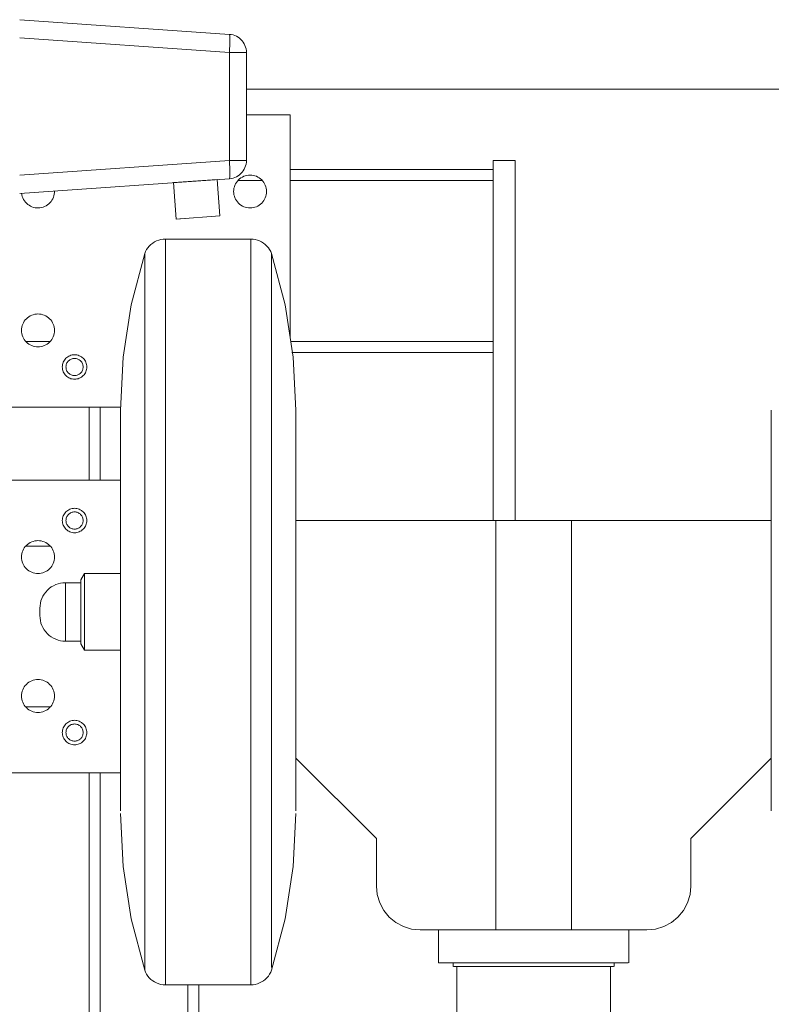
# Model space of a CAD drawing. Header units: millimetres. Extents: x -33711 to 544341, y -222428 to 596511.
# Tile 444 of 656: x 387763 to 387969, y -5149 to -4880. Entities that reach past the tile are written whole.
import ezdxf

# ---------------------------------------------------------------- set-up
doc = ezdxf.new("R2010")
doc.units = ezdxf.units.MM
doc.linetypes.add('XKITLINE00', pattern=[0])

msp = doc.modelspace()

# ---------------------------------------------------------------- linework, layer by layer
at = {"linetype": 'XKITLINE00', "lineweight": 0}
for p, q in [((387820.34401, -4883.90813), (387762.99576, -4879.89795)), ((387762.99528, -4884.88574), (387820.34401, -4888.89596)), ((387820.34401, -4883.90813), (387820.40505, -4884.00811)), ((387820.34401, -4883.90813), (387820.8404, -4883.96793)), ((387820.44987, -4884.29476), (387820.40505, -4884.00811)), ((387820.478, -4884.75713), (387820.44987, -4884.29476)), ((387820.48706, -4885.37758), (387820.478, -4884.75713)), ((387820.478, -4886.13242), (387820.48706, -4885.37758)), ((387821.32868, -4884.07702), (387820.8404, -4883.96793)), ((387821.80313, -4884.23434), (387821.32868, -4884.07702)), ((387822.25994, -4884.43829), (387821.80313, -4884.23434)), ((387822.69387, -4884.68684), (387822.25994, -4884.43829)), ((387823.10109, -4884.97749), (387822.69387, -4884.68684)), ((387823.47683, -4885.30735), (387823.10109, -4884.97749)), ((387823.81777, -4885.67312), (387823.47683, -4885.30735)), ((387824.12056, -4886.07113), (387823.81777, -4885.67312)), ((387820.34401, -4888.89596), (387820.40505, -4887.92585)), ((387820.40505, -4887.92585), (387820.44987, -4886.99278)), ((387820.44987, -4886.99278), (387820.478, -4886.13242)), ((387824.38235, -4886.49739), (387824.12056, -4886.07113)), ((387824.59978, -4886.94766), (387824.38235, -4886.49739)), ((387824.77145, -4887.41742), (387824.59978, -4886.94766)), ((387824.89542, -4887.90197), (387824.77145, -4887.41742)), ((387824.97029, -4888.39647), (387824.89542, -4887.90197)), ((387824.99508, -4888.89596), (387824.97029, -4888.39647)), ((387824.99508, -4888.89596), (387820.34401, -4888.89596)), ((387820.34401, -4888.89596), (387820.34401, -4918.39988)), ((387824.99508, -4918.39988), (387824.99508, -4888.89596)), ((391666.50538, -4898.89791), (387824.99556, -4898.89791)), ((387836.9954, -4905.89794), (387824.99579, -4905.89794)), ((387836.9954, -4905.89794), (387836.9954, -4966.64103)), ((387820.34401, -4918.39988), (387762.99528, -4922.4101)), ((387824.99508, -4918.39988), (387820.34401, -4918.39988)), ((387820.34401, -4918.39988), (387820.40505, -4919.36999)), ((387820.44987, -4920.30306), (387820.40505, -4919.36999)), ((387820.478, -4921.16342), (387820.44987, -4920.30306)), ((387824.38235, -4920.79845), (387824.59978, -4920.34818)), ((387824.59978, -4920.34818), (387824.77145, -4919.87842)), ((387824.77145, -4919.87842), (387824.89542, -4919.39386)), ((387824.89542, -4919.39386), (387824.97029, -4918.89937)), ((387824.99508, -4918.39988), (387824.97029, -4918.89937)), ((387892.49495, -4918.39787), (387892.49495, -5016.89788)), ((387892.49495, -4918.39787), (387898.49499, -4918.39787)), ((387898.49499, -4918.39787), (387898.49499, -5016.89788)), ((387762.99576, -4927.39789), (387820.34401, -4923.3877)), ((387820.34401, -4923.3877), (387820.40505, -4923.28773)), ((387820.34401, -4923.3877), (387820.8404, -4923.32791)), ((387820.40505, -4923.28773), (387820.44987, -4923.00108)), ((387820.44987, -4923.00108), (387820.478, -4922.53871)), ((387820.48706, -4921.91826), (387820.478, -4921.16342)), ((387820.478, -4922.53871), (387820.48706, -4921.91826)), ((387820.8404, -4923.32791), (387821.32868, -4923.21881)), ((387821.32868, -4923.21881), (387821.80313, -4923.0615)), ((387821.80313, -4923.0615), (387822.25994, -4922.85755)), ((387822.25994, -4922.85755), (387822.69387, -4922.60901)), ((387822.69387, -4922.60901), (387823.10109, -4922.31835)), ((387823.14041, -4923.41932), (387822.8133, -4923.71591)), ((387823.10109, -4922.31835), (387823.47683, -4921.98848)), ((387823.49518, -4923.15634), (387823.14041, -4923.41932)), ((387823.47683, -4921.98848), (387823.81777, -4921.62272)), ((387823.87379, -4922.92925), (387823.49518, -4923.15634)), ((387823.81777, -4921.62272), (387824.12056, -4921.22471)), ((387824.2729, -4922.74042), (387823.87379, -4922.92925)), ((387824.12056, -4921.22471), (387824.38235, -4920.79845)), ((387824.6887, -4922.59165), (387824.2729, -4922.74042)), ((387825.11738, -4922.48436), (387824.6887, -4922.59165)), ((387825.55416, -4922.41963), (387825.11738, -4922.48436)), ((387825.99524, -4922.39793), (387825.55416, -4922.41963)), ((387826.43631, -4922.41963), (387825.99524, -4922.39793)), ((387826.8731, -4922.48436), (387826.43631, -4922.41963)), ((387827.3013, -4922.59165), (387826.8731, -4922.48436)), ((387827.7171, -4922.74042), (387827.3013, -4922.59165)), ((387828.11669, -4922.92925), (387827.7171, -4922.74042)), ((387828.4953, -4923.15634), (387828.11669, -4922.92925)), ((387828.85006, -4923.41932), (387828.4953, -4923.15634)), ((387829.17717, -4923.71591), (387828.85006, -4923.41932)), ((387836.9954, -4920.89792), (387892.49495, -4920.89792)), ((387805.74133, -4934.43323), (387805.04372, -4924.45755)), ((387805.04374, -4924.45759), (387817.01187, -4923.6207)), ((387813.17524, -4923.88901), (387805.04374, -4924.45759)), ((387817.01472, -4923.62047), (387817.71233, -4933.59614)), ((387821.58163, -4926.01999), (387821.51678, -4926.45689)), ((387821.68892, -4925.59167), (387821.58163, -4926.01999)), ((387821.8377, -4925.17587), (387821.68892, -4925.59167)), ((387822.02652, -4924.77663), (387821.8377, -4925.17587)), ((387822.2535, -4924.39791), (387822.02652, -4924.77663)), ((387822.51671, -4924.04314), (387822.2535, -4924.39791)), ((387822.8133, -4923.71591), (387822.51671, -4924.04314)), ((387822.69171, -4923.89794), (387829.29877, -4923.89794)), ((387829.47377, -4924.04314), (387829.17717, -4923.71591)), ((387829.73698, -4924.39791), (387829.47377, -4924.04314)), ((387829.96395, -4924.77663), (387829.73698, -4924.39791)), ((387830.15278, -4925.17587), (387829.96395, -4924.77663)), ((387830.30156, -4925.59167), (387830.15278, -4925.17587)), ((387830.40884, -4926.01999), (387830.30156, -4925.59167)), ((387830.47369, -4926.45689), (387830.40884, -4926.01999)), ((387836.9954, -4923.89794), (387892.49495, -4923.89794)), ((387763.51956, -4927.36348), (387763.58727, -4927.80431)), ((387763.58727, -4927.80431), (387763.69885, -4928.23633)), ((387763.69885, -4928.23633), (387763.85239, -4928.65511)), ((387763.85239, -4928.65511), (387764.04694, -4929.05661)), ((387772.02824, -4928.894), (387772.2061, -4928.48488)), ((387772.2061, -4928.48488), (387772.34248, -4928.06014)), ((387772.34248, -4928.06014), (387772.43641, -4927.62407)), ((387772.43641, -4927.62407), (387772.48648, -4927.18073)), ((387772.48648, -4927.18073), (387772.4922, -4926.73477)), ((387821.51678, -4926.45689), (387821.49533, -4926.89796)), ((387821.49533, -4926.89796), (387821.51678, -4927.33904)), ((387821.51678, -4927.33904), (387821.58163, -4927.77582)), ((387821.58163, -4927.77582), (387821.68892, -4928.20426)), ((387821.68892, -4928.20426), (387821.8377, -4928.61994)), ((387821.8377, -4928.61994), (387822.02652, -4929.01917)), ((387829.96395, -4929.01917), (387830.15278, -4928.61994)), ((387830.15278, -4928.61994), (387830.30156, -4928.20426)), ((387830.30156, -4928.20426), (387830.40884, -4927.77582)), ((387830.40884, -4927.77582), (387830.47369, -4927.33904)), ((387830.49515, -4926.89796), (387830.47369, -4926.45689)), ((387830.47369, -4927.33904), (387830.49515, -4926.89796)), ((387764.04694, -4929.05661), (387764.27964, -4929.43688)), ((387764.27964, -4929.43688), (387764.54953, -4929.79225)), ((387764.54953, -4929.79225), (387764.85279, -4930.11924)), ((387764.85279, -4930.11924), (387765.18753, -4930.4144)), ((387765.18753, -4930.4144), (387765.54945, -4930.67523)), ((387765.54945, -4930.67523), (387765.93521, -4930.89875)), ((387765.93521, -4930.89875), (387766.34148, -4931.08304)), ((387766.34148, -4931.08304), (387766.76396, -4931.22622)), ((387766.76396, -4931.22622), (387767.19836, -4931.32683)), ((387767.19836, -4931.32683), (387767.64086, -4931.38393)), ((387767.64086, -4931.38393), (387768.0867, -4931.39704)), ((387768.0867, -4931.39704), (387768.53207, -4931.36581)), ((387768.53207, -4931.36581), (387768.97171, -4931.29071)), ((387768.97171, -4931.29071), (387769.40182, -4931.17245)), ((387769.40182, -4931.17245), (387769.8181, -4931.01223)), ((387769.8181, -4931.01223), (387770.21626, -4930.81149)), ((387770.21626, -4930.81149), (387770.59296, -4930.57235)), ((387770.59296, -4930.57235), (387770.94391, -4930.2971)), ((387770.94391, -4930.2971), (387771.26578, -4929.98847)), ((387771.26578, -4929.98847), (387771.55569, -4929.64955)), ((387771.55569, -4929.64955), (387771.8108, -4929.28346)), ((387771.8108, -4929.28346), (387772.02824, -4928.894)), ((387822.02652, -4929.01917), (387822.2535, -4929.39802)), ((387822.2535, -4929.39802), (387822.51671, -4929.75267)), ((387822.51671, -4929.75267), (387822.8133, -4930.0799)), ((387822.8133, -4930.0799), (387823.14041, -4930.37649)), ((387823.14041, -4930.37649), (387823.49518, -4930.63959)), ((387823.49518, -4930.63959), (387823.87379, -4930.86656)), ((387823.87379, -4930.86656), (387824.2729, -4931.05539)), ((387824.2729, -4931.05539), (387824.6887, -4931.20416)), ((387824.6887, -4931.20416), (387825.11738, -4931.31145)), ((387825.11738, -4931.31145), (387825.55416, -4931.3763)), ((387825.99524, -4931.39788), (387825.55416, -4931.3763)), ((387825.99524, -4931.39788), (387826.43631, -4931.3763)), ((387826.43631, -4931.3763), (387826.8731, -4931.31145)), ((387826.8731, -4931.31145), (387827.3013, -4931.20416)), ((387827.3013, -4931.20416), (387827.7171, -4931.05539)), ((387827.7171, -4931.05539), (387828.11669, -4930.86656)), ((387828.11669, -4930.86656), (387828.4953, -4930.63959)), ((387828.4953, -4930.63959), (387828.85006, -4930.37649)), ((387828.85006, -4930.37649), (387829.17717, -4930.0799)), ((387829.17717, -4930.0799), (387829.47377, -4929.75267)), ((387829.47377, -4929.75267), (387829.73698, -4929.39802)), ((387829.73698, -4929.39802), (387829.96395, -4929.01917)), ((387805.74135, -4934.43323), (387817.70949, -4933.59634)), ((387805.74421, -4934.43304), (387805.74135, -4934.43323)), ((387808.20994, -4934.26062), (387806.7923, -4934.35976)), ((387798.04661, -4942.27839), (387797.70138, -4942.78741)), ((387798.44239, -4941.80739), (387798.04661, -4942.27839)), ((387798.88441, -4941.37943), (387798.44239, -4941.80739)), ((387799.36793, -4940.99892), (387798.88441, -4941.37943)), ((387799.88768, -4940.67002), (387799.36793, -4940.99892)), ((387800.43843, -4940.39596), (387799.88768, -4940.67002)), ((387801.01445, -4940.17983), (387800.43843, -4940.39596)), ((387801.60954, -4940.02378), (387801.01445, -4940.17983)), ((387802.21751, -4939.92949), (387801.60954, -4940.02378)), ((387802.83215, -4939.8979), (387802.21751, -4939.92949)), ((387802.83192, -5143.89797), (387802.83192, -4939.89798)), ((387826.1986, -4939.8979), (387802.83215, -4939.8979)), ((387826.19837, -5143.89797), (387826.19837, -4939.89798)), ((387826.1986, -4939.8979), (387826.81277, -4939.92949)), ((387827.42073, -4940.02378), (387826.81277, -4939.92949)), ((387828.01583, -4940.17983), (387827.42073, -4940.02378)), ((387828.59185, -4940.39596), (387828.01583, -4940.17983)), ((387829.14259, -4940.67002), (387828.59185, -4940.39596)), ((387829.66235, -4940.99892), (387829.14259, -4940.67002)), ((387830.14586, -4941.37943), (387829.66235, -4940.99892)), ((387830.58789, -4941.80739), (387830.14586, -4941.37943)), ((387830.98366, -4942.27839), (387830.58789, -4941.80739)), ((387831.32937, -4942.78741), (387830.98366, -4942.27839)), ((387797.17495, -4943.89797), (387793.48805, -4957.91805)), ((387797.17495, -4943.89797), (387797.40956, -4943.32922)), ((387797.1752, -5139.8979), (387797.1752, -4943.89792)), ((387797.70138, -4942.78741), (387797.40956, -4943.32922)), ((387831.62072, -4943.32922), (387831.32937, -4942.78741)), ((387831.85532, -4943.89797), (387831.62072, -4943.32922)), ((387831.85509, -5139.12459), (387831.85509, -4943.89792)), ((387831.85532, -4943.89797), (387835.54222, -4957.91805)), ((387793.48805, -4957.91805), (387791.26026, -4972.2426)), ((387837.77001, -4972.2426), (387835.54222, -4957.91805)), ((387765.8737, -4960.92924), (387765.49509, -4961.15633)), ((387766.27329, -4960.74041), (387765.8737, -4960.92924)), ((387766.68909, -4960.59164), (387766.27329, -4960.74041)), ((387767.11729, -4960.48435), (387766.68909, -4960.59164)), ((387767.55408, -4960.41962), (387767.11729, -4960.48435)), ((387767.99515, -4960.39792), (387767.55408, -4960.41962)), ((387768.43623, -4960.41962), (387767.99515, -4960.39792)), ((387768.87301, -4960.48435), (387768.43623, -4960.41962)), ((387769.30168, -4960.59164), (387768.87301, -4960.48435)), ((387769.71749, -4960.74041), (387769.30168, -4960.59164)), ((387770.1166, -4960.92924), (387769.71749, -4960.74041)), ((387770.49521, -4961.15633), (387770.1166, -4960.92924)), ((387763.68883, -4963.59166), (387763.58155, -4964.01998)), ((387763.83761, -4963.17585), (387763.68883, -4963.59166)), ((387764.02644, -4962.77662), (387763.83761, -4963.17585)), ((387764.25341, -4962.39789), (387764.02644, -4962.77662)), ((387764.51662, -4962.04313), (387764.25341, -4962.39789)), ((387764.81322, -4961.7159), (387764.51662, -4962.04313)), ((387765.14033, -4961.41942), (387764.81322, -4961.7159)), ((387765.49509, -4961.15633), (387765.14033, -4961.41942)), ((387770.84998, -4961.41942), (387770.49521, -4961.15633)), ((387771.17709, -4961.7159), (387770.84998, -4961.41942)), ((387771.47368, -4962.04313), (387771.17709, -4961.7159)), ((387771.73689, -4962.39789), (387771.47368, -4962.04313)), ((387771.96387, -4962.77662), (387771.73689, -4962.39789)), ((387772.15269, -4963.17585), (387771.96387, -4962.77662)), ((387772.30147, -4963.59166), (387772.15269, -4963.17585)), ((387772.40876, -4964.01998), (387772.30147, -4963.59166)), ((387763.5167, -4964.45688), (387763.49524, -4964.89795)), ((387763.49524, -4964.89795), (387763.5167, -4965.33903)), ((387763.58155, -4964.01998), (387763.5167, -4964.45688)), ((387763.5167, -4965.33903), (387763.58155, -4965.77581)), ((387763.58155, -4965.77581), (387763.68883, -4966.20425)), ((387763.68883, -4966.20425), (387763.83761, -4966.62005)), ((387772.15269, -4966.62005), (387772.30147, -4966.20425)), ((387772.30147, -4966.20425), (387772.40876, -4965.77581)), ((387772.47361, -4964.45688), (387772.40876, -4964.01998)), ((387772.40876, -4965.77581), (387772.47361, -4965.33903)), ((387772.49506, -4964.89795), (387772.47361, -4964.45688)), ((387772.47361, -4965.33903), (387772.49506, -4964.89795)), ((387763.83761, -4966.62005), (387764.02644, -4967.01916)), ((387764.02644, -4967.01916), (387764.25341, -4967.39801)), ((387764.25341, -4967.39801), (387764.51662, -4967.75266)), ((387764.51662, -4967.75266), (387764.81322, -4968.07989)), ((387764.69162, -4967.89797), (387771.29868, -4967.89797)), ((387764.81322, -4968.07989), (387765.14033, -4968.37648)), ((387765.14033, -4968.37648), (387765.49509, -4968.63957)), ((387765.49509, -4968.63957), (387765.8737, -4968.86655)), ((387765.8737, -4968.86655), (387766.27329, -4969.05538)), ((387766.27329, -4969.05538), (387766.68909, -4969.20415)), ((387766.68909, -4969.20415), (387767.11729, -4969.31144)), ((387768.87301, -4969.31144), (387769.30168, -4969.20415)), ((387769.30168, -4969.20415), (387769.71749, -4969.05538)), ((387769.71749, -4969.05538), (387770.1166, -4968.86655)), ((387770.1166, -4968.86655), (387770.49521, -4968.63957)), ((387770.49521, -4968.63957), (387770.84998, -4968.37648)), ((387770.84998, -4968.37648), (387771.17709, -4968.07989)), ((387771.17709, -4968.07989), (387771.47368, -4967.75266)), ((387771.47368, -4967.75266), (387771.73689, -4967.39801)), ((387771.73689, -4967.39801), (387771.96387, -4967.01916)), ((387771.96387, -4967.01916), (387772.15269, -4966.62005)), ((387837.23334, -4967.89797), (387892.49495, -4967.89797)), ((387767.11729, -4969.31144), (387767.55408, -4969.37629)), ((387767.99515, -4969.39786), (387767.55408, -4969.37629)), ((387767.99515, -4969.39786), (387768.43623, -4969.37629)), ((387768.43623, -4969.37629), (387768.87301, -4969.31144)), ((387776.71316, -4971.80291), (387776.4161, -4971.94346)), ((387777.02263, -4971.69217), (387776.71316, -4971.80291)), ((387777.34164, -4971.6123), (387777.02263, -4971.69217)), ((387777.66684, -4971.56402), (387777.34164, -4971.6123)), ((387777.99538, -4971.54792), (387777.66684, -4971.56402)), ((387778.32344, -4971.56402), (387777.99538, -4971.54792)), ((387778.64865, -4971.6123), (387778.32344, -4971.56402)), ((387778.96765, -4971.69217), (387778.64865, -4971.6123)), ((387779.27712, -4971.80291), (387778.96765, -4971.69217)), ((387779.57419, -4971.94346), (387779.27712, -4971.80291)), ((387837.43742, -4970.89787), (387892.49495, -4970.89787)), ((387774.66133, -4974.56952), (387774.64512, -4974.89794)), ((387774.70949, -4974.24432), (387774.66133, -4974.56952)), ((387774.7896, -4973.92543), (387774.70949, -4974.24432)), ((387774.90023, -4973.61597), (387774.7896, -4973.92543)), ((387775.0409, -4973.31878), (387774.90023, -4973.61597)), ((387775.2097, -4973.03673), (387775.0409, -4973.31878)), ((387775.40568, -4972.77268), (387775.2097, -4973.03673)), ((387775.62645, -4972.52913), (387775.40568, -4972.77268)), ((387775.87012, -4972.30836), (387775.62645, -4972.52913)), ((387775.69035, -4974.43946), (387775.65649, -4974.66763)), ((387775.74614, -4974.21571), (387775.69035, -4974.43946)), ((387775.82386, -4973.99863), (387775.74614, -4974.21571)), ((387775.92257, -4973.79013), (387775.82386, -4973.99863)), ((387776.13381, -4972.1125), (387775.87012, -4972.30836)), ((387776.0413, -4973.59236), (387775.92257, -4973.79013)), ((387776.17863, -4973.40711), (387776.0413, -4973.59236)), ((387776.4161, -4971.94346), (387776.13381, -4972.1125)), ((387776.3336, -4973.23616), (387776.17863, -4973.40711)), ((387776.50431, -4973.08131), (387776.3336, -4973.23616)), ((387776.6898, -4972.94398), (387776.50431, -4973.08131)), ((387776.88721, -4972.82537), (387776.6898, -4972.94398)), ((387777.09606, -4972.72678), (387776.88721, -4972.82537)), ((387777.31303, -4972.64906), (387777.09606, -4972.72678)), ((387777.53666, -4972.59303), (387777.31303, -4972.64906)), ((387777.76507, -4972.55929), (387777.53666, -4972.59303)), ((387777.99538, -4972.54797), (387777.76507, -4972.55929)), ((387778.22569, -4972.55929), (387777.99538, -4972.54797)), ((387778.45362, -4972.59303), (387778.22569, -4972.55929)), ((387778.67726, -4972.64906), (387778.45362, -4972.59303)), ((387778.89469, -4972.72678), (387778.67726, -4972.64906)), ((387779.10307, -4972.82537), (387778.89469, -4972.72678)), ((387779.30096, -4972.94398), (387779.10307, -4972.82537)), ((387779.48597, -4973.08131), (387779.30096, -4972.94398)), ((387779.65668, -4973.23616), (387779.48597, -4973.08131)), ((387779.85648, -4972.1125), (387779.57419, -4971.94346)), ((387779.81165, -4973.40711), (387779.65668, -4973.23616)), ((387779.94898, -4973.59236), (387779.81165, -4973.40711)), ((387780.12017, -4972.30836), (387779.85648, -4972.1125)), ((387780.06771, -4973.79013), (387779.94898, -4973.59236)), ((387780.16642, -4973.99863), (387780.06771, -4973.79013)), ((387780.36383, -4972.52913), (387780.12017, -4972.30836)), ((387780.24414, -4974.21571), (387780.16642, -4973.99863)), ((387780.29993, -4974.43946), (387780.24414, -4974.21571)), ((387780.33379, -4974.66763), (387780.29993, -4974.43946)), ((387780.58461, -4972.77268), (387780.36383, -4972.52913)), ((387780.78059, -4973.03673), (387780.58461, -4972.77268)), ((387780.94939, -4973.31878), (387780.78059, -4973.03673)), ((387781.09005, -4973.61597), (387780.94939, -4973.31878)), ((387781.20116, -4973.92543), (387781.09005, -4973.61597)), ((387781.28079, -4974.24432), (387781.20116, -4973.92543)), ((387781.32895, -4974.56952), (387781.28079, -4974.24432)), ((387781.34516, -4974.89794), (387781.32895, -4974.56952)), ((387791.26026, -4972.2426), (387790.51497, -4986.72009)), ((387838.5153, -4986.72009), (387837.77001, -4972.2426)), ((387774.64512, -4974.89794), (387774.66133, -4975.22624)), ((387774.66133, -4975.22624), (387774.70949, -4975.55145)), ((387774.70949, -4975.55145), (387774.7896, -4975.87033)), ((387774.7896, -4975.87033), (387774.90023, -4976.17992)), ((387774.90023, -4976.17992), (387775.0409, -4976.47711)), ((387775.0409, -4976.47711), (387775.2097, -4976.75904)), ((387775.2097, -4976.75904), (387775.40568, -4977.02309)), ((387775.40568, -4977.02309), (387775.62645, -4977.26675)), ((387775.62645, -4977.26675), (387775.87012, -4977.48753)), ((387775.65649, -4974.66763), (387775.64505, -4974.89794)), ((387775.64505, -4974.89794), (387775.65649, -4975.12825)), ((387775.65649, -4975.12825), (387775.69035, -4975.35642)), ((387775.69035, -4975.35642), (387775.74614, -4975.58006)), ((387775.74614, -4975.58006), (387775.82386, -4975.79726)), ((387775.82386, -4975.79726), (387775.92257, -4976.00575)), ((387775.92257, -4976.00575), (387776.0413, -4976.20352)), ((387776.0413, -4976.20352), (387776.17863, -4976.38877)), ((387776.17863, -4976.38877), (387776.3336, -4976.5596)), ((387776.3336, -4976.5596), (387776.50431, -4976.71445)), ((387776.50431, -4976.71445), (387776.6898, -4976.8519)), ((387776.6898, -4976.8519), (387776.88721, -4976.9704)), ((387776.88721, -4976.9704), (387777.09606, -4977.06898)), ((387777.09606, -4977.06898), (387777.31303, -4977.14671)), ((387777.31303, -4977.14671), (387777.53666, -4977.20273)), ((387777.53666, -4977.20273), (387777.76507, -4977.23659)), ((387777.99538, -4977.24791), (387777.76507, -4977.23659)), ((387777.99538, -4977.24791), (387778.22569, -4977.23659)), ((387778.22569, -4977.23659), (387778.45362, -4977.20273)), ((387778.45362, -4977.20273), (387778.67726, -4977.14671)), ((387778.67726, -4977.14671), (387778.89469, -4977.06898)), ((387778.89469, -4977.06898), (387779.10307, -4976.9704)), ((387779.10307, -4976.9704), (387779.30096, -4976.8519)), ((387779.30096, -4976.8519), (387779.48597, -4976.71445)), ((387779.48597, -4976.71445), (387779.65668, -4976.5596)), ((387779.65668, -4976.5596), (387779.81165, -4976.38877)), ((387779.81165, -4976.38877), (387779.94898, -4976.20352)), ((387779.94898, -4976.20352), (387780.06771, -4976.00575)), ((387780.06771, -4976.00575), (387780.16642, -4975.79726)), ((387780.12017, -4977.48753), (387780.36383, -4977.26675)), ((387780.16642, -4975.79726), (387780.24414, -4975.58006)), ((387780.24414, -4975.58006), (387780.29993, -4975.35642)), ((387780.29993, -4975.35642), (387780.33379, -4975.12825)), ((387780.34523, -4974.89794), (387780.33379, -4974.66763)), ((387780.33379, -4975.12825), (387780.34523, -4974.89794)), ((387780.36383, -4977.26675), (387780.58461, -4977.02309)), ((387780.58461, -4977.02309), (387780.78059, -4976.75904)), ((387780.78059, -4976.75904), (387780.94939, -4976.47711)), ((387780.94939, -4976.47711), (387781.09005, -4976.17992)), ((387781.09005, -4976.17992), (387781.20116, -4975.87033)), ((387781.20116, -4975.87033), (387781.28079, -4975.55145)), ((387781.28079, -4975.55145), (387781.32895, -4975.22624)), ((387781.32895, -4975.22624), (387781.34516, -4974.89794)), ((387775.87012, -4977.48753), (387776.13381, -4977.68339)), ((387776.13381, -4977.68339), (387776.4161, -4977.85231)), ((387776.4161, -4977.85231), (387776.71316, -4977.99297)), ((387776.71316, -4977.99297), (387777.02263, -4978.10372)), ((387777.02263, -4978.10372), (387777.34164, -4978.18359)), ((387777.34164, -4978.18359), (387777.66684, -4978.23175)), ((387777.99538, -4978.24796), (387777.66684, -4978.23175)), ((387777.99538, -4978.24796), (387778.32344, -4978.23175)), ((387778.32344, -4978.23175), (387778.64865, -4978.18359)), ((387778.64865, -4978.18359), (387778.96765, -4978.10372)), ((387778.96765, -4978.10372), (387779.27712, -4977.99297)), ((387779.27712, -4977.99297), (387779.57419, -4977.85231)), ((387779.57419, -4977.85231), (387779.85648, -4977.68339)), ((387779.85648, -4977.68339), (387780.12017, -4977.48753)), ((387790.57101, -4985.89786), (387756.99499, -4985.89786)), ((387781.99509, -5005.89796), (387781.99509, -4985.89786)), ((387784.99535, -5005.89796), (387784.99535, -4985.89786)), ((387790.51522, -5096.32309), (387790.51522, -4986.72017)), ((387838.51508, -5096.32309), (387838.51508, -4986.72017)), ((387968.51519, -5096.32309), (387968.51519, -4986.72017)), ((387756.99499, -5005.89796), (387790.51522, -5005.89796)), ((387775.40568, -5014.77273), (387775.2097, -5015.03678)), ((387775.62645, -5014.52907), (387775.40568, -5014.77273)), ((387775.87012, -5014.30829), (387775.62645, -5014.52907)), ((387776.13381, -5014.11255), (387775.87012, -5014.30829)), ((387776.4161, -5013.94351), (387776.13381, -5014.11255)), ((387776.71316, -5013.80297), (387776.4161, -5013.94351)), ((387776.6898, -5014.94392), (387776.50431, -5015.08137)), ((387776.88721, -5014.82542), (387776.6898, -5014.94392)), ((387777.02263, -5013.69222), (387776.71316, -5013.80297)), ((387777.09606, -5014.72684), (387776.88721, -5014.82542)), ((387777.34164, -5013.61223), (387777.02263, -5013.69222)), ((387777.31303, -5014.64911), (387777.09606, -5014.72684)), ((387777.53666, -5014.59309), (387777.31303, -5014.64911)), ((387777.66684, -5013.56407), (387777.34164, -5013.61223)), ((387777.76507, -5014.55923), (387777.53666, -5014.59309)), ((387777.99538, -5013.54798), (387777.66684, -5013.56407)), ((387777.99538, -5014.54791), (387777.76507, -5014.55923)), ((387778.32344, -5013.56407), (387777.99538, -5013.54798)), ((387778.22569, -5014.55923), (387777.99538, -5014.54791)), ((387778.45362, -5014.59309), (387778.22569, -5014.55923)), ((387778.64865, -5013.61223), (387778.32344, -5013.56407)), ((387778.67726, -5014.64911), (387778.45362, -5014.59309)), ((387778.96765, -5013.69222), (387778.64865, -5013.61223)), ((387778.89469, -5014.72684), (387778.67726, -5014.64911)), ((387779.10307, -5014.82542), (387778.89469, -5014.72684)), ((387779.27712, -5013.80297), (387778.96765, -5013.69222)), ((387779.30096, -5014.94392), (387779.10307, -5014.82542)), ((387779.57419, -5013.94351), (387779.27712, -5013.80297)), ((387779.48597, -5015.08137), (387779.30096, -5014.94392)), ((387779.85648, -5014.11255), (387779.57419, -5013.94351)), ((387780.12017, -5014.30829), (387779.85648, -5014.11255)), ((387780.36383, -5014.52907), (387780.12017, -5014.30829)), ((387780.58461, -5014.77273), (387780.36383, -5014.52907)), ((387780.78059, -5015.03678), (387780.58461, -5014.77273)), ((387774.66133, -5016.56958), (387774.64512, -5016.89788)), ((387774.64512, -5016.89788), (387774.66133, -5017.2263)), ((387774.70949, -5016.24437), (387774.66133, -5016.56958)), ((387774.66133, -5017.2263), (387774.70949, -5017.5515)), ((387774.7896, -5015.92549), (387774.70949, -5016.24437)), ((387774.70949, -5017.5515), (387774.7896, -5017.87039)), ((387774.90023, -5015.6159), (387774.7896, -5015.92549)), ((387775.0409, -5015.31871), (387774.90023, -5015.6159)), ((387775.2097, -5015.03678), (387775.0409, -5015.31871)), ((387775.65649, -5016.66757), (387775.64505, -5016.89788)), ((387775.64505, -5016.89788), (387775.65649, -5017.12831)), ((387775.69035, -5016.4394), (387775.65649, -5016.66757)), ((387775.65649, -5017.12831), (387775.69035, -5017.35636)), ((387775.74614, -5016.21576), (387775.69035, -5016.4394)), ((387775.69035, -5017.35636), (387775.74614, -5017.58011)), ((387775.82386, -5015.99856), (387775.74614, -5016.21576)), ((387775.74614, -5017.58011), (387775.82386, -5017.79719)), ((387775.92257, -5015.79019), (387775.82386, -5015.99856)), ((387776.0413, -5015.5923), (387775.92257, -5015.79019)), ((387776.17863, -5015.40705), (387776.0413, -5015.5923)), ((387776.3336, -5015.23622), (387776.17863, -5015.40705)), ((387776.50431, -5015.08137), (387776.3336, -5015.23622)), ((387779.65668, -5015.23622), (387779.48597, -5015.08137)), ((387779.81165, -5015.40705), (387779.65668, -5015.23622)), ((387779.94898, -5015.5923), (387779.81165, -5015.40705)), ((387780.06771, -5015.79019), (387779.94898, -5015.5923)), ((387780.16642, -5015.99856), (387780.06771, -5015.79019)), ((387780.24414, -5016.21576), (387780.16642, -5015.99856)), ((387780.16642, -5017.79719), (387780.24414, -5017.58011)), ((387780.29993, -5016.4394), (387780.24414, -5016.21576)), ((387780.24414, -5017.58011), (387780.29993, -5017.35636)), ((387780.33379, -5016.66757), (387780.29993, -5016.4394)), ((387780.29993, -5017.35636), (387780.33379, -5017.12831)), ((387780.34523, -5016.89788), (387780.33379, -5016.66757)), ((387780.33379, -5017.12831), (387780.34523, -5016.89788)), ((387780.94939, -5015.31871), (387780.78059, -5015.03678)), ((387781.09005, -5015.6159), (387780.94939, -5015.31871)), ((387781.20116, -5015.92549), (387781.09005, -5015.6159)), ((387781.28079, -5016.24437), (387781.20116, -5015.92549)), ((387781.20116, -5017.87039), (387781.28079, -5017.5515)), ((387781.32895, -5016.56958), (387781.28079, -5016.24437)), ((387781.28079, -5017.5515), (387781.32895, -5017.2263)), ((387781.34516, -5016.89788), (387781.32895, -5016.56958)), ((387781.32895, -5017.2263), (387781.34516, -5016.89788)), ((387893.16252, -5016.89788), (387838.51508, -5016.89788)), ((387913.86774, -5016.89788), (387893.16252, -5016.89788)), ((387893.16252, -5016.89788), (387893.16252, -5128.89787)), ((387913.86774, -5016.89788), (387913.86774, -5128.89787)), ((387913.86774, -5016.89788), (387968.51519, -5016.89788)), ((387774.7896, -5017.87039), (387774.90023, -5018.17986)), ((387774.90023, -5018.17986), (387775.0409, -5018.47704)), ((387775.0409, -5018.47704), (387775.2097, -5018.75909)), ((387775.2097, -5018.75909), (387775.40568, -5019.02314)), ((387775.40568, -5019.02314), (387775.62645, -5019.26669)), ((387775.62645, -5019.26669), (387775.87012, -5019.48746)), ((387775.82386, -5017.79719), (387775.92257, -5018.00569)), ((387775.87012, -5019.48746), (387776.13381, -5019.68332)), ((387775.92257, -5018.00569), (387776.0413, -5018.20346)), ((387776.0413, -5018.20346), (387776.17863, -5018.38871)), ((387776.13381, -5019.68332), (387776.4161, -5019.85236)), ((387776.17863, -5018.38871), (387776.3336, -5018.55966)), ((387776.3336, -5018.55966), (387776.50431, -5018.71451)), ((387776.4161, -5019.85236), (387776.71316, -5019.99291)), ((387776.50431, -5018.71451), (387776.6898, -5018.85184)), ((387776.6898, -5018.85184), (387776.88721, -5018.97045)), ((387776.71316, -5019.99291), (387777.02263, -5020.10365)), ((387776.88721, -5018.97045), (387777.09606, -5019.06904)), ((387777.02263, -5020.10365), (387777.34164, -5020.18352)), ((387777.09606, -5019.06904), (387777.31303, -5019.14676)), ((387777.31303, -5019.14676), (387777.53666, -5019.20279)), ((387777.34164, -5020.18352), (387777.66684, -5020.2318)), ((387777.53666, -5019.20279), (387777.76507, -5019.23665)), ((387777.99538, -5020.2479), (387777.66684, -5020.2318)), ((387777.99538, -5019.24797), (387777.76507, -5019.23665)), ((387777.99538, -5019.24797), (387778.22569, -5019.23665)), ((387777.99538, -5020.2479), (387778.32344, -5020.2318)), ((387778.22569, -5019.23665), (387778.45362, -5019.20279)), ((387778.32344, -5020.2318), (387778.64865, -5020.18352)), ((387778.45362, -5019.20279), (387778.67726, -5019.14676)), ((387778.64865, -5020.18352), (387778.96765, -5020.10365)), ((387778.67726, -5019.14676), (387778.89469, -5019.06904)), ((387778.89469, -5019.06904), (387779.10307, -5018.97045)), ((387778.96765, -5020.10365), (387779.27712, -5019.99291)), ((387779.10307, -5018.97045), (387779.30096, -5018.85184)), ((387779.27712, -5019.99291), (387779.57419, -5019.85236)), ((387779.30096, -5018.85184), (387779.48597, -5018.71451)), ((387779.48597, -5018.71451), (387779.65668, -5018.55966)), ((387779.57419, -5019.85236), (387779.85648, -5019.68332)), ((387779.65668, -5018.55966), (387779.81165, -5018.38871)), ((387779.81165, -5018.38871), (387779.94898, -5018.20346)), ((387779.85648, -5019.68332), (387780.12017, -5019.48746)), ((387779.94898, -5018.20346), (387780.06771, -5018.00569)), ((387780.06771, -5018.00569), (387780.16642, -5017.79719)), ((387780.12017, -5019.48746), (387780.36383, -5019.26669)), ((387780.36383, -5019.26669), (387780.58461, -5019.02314)), ((387780.58461, -5019.02314), (387780.78059, -5018.75909)), ((387780.78059, -5018.75909), (387780.94939, -5018.47704)), ((387780.94939, -5018.47704), (387781.09005, -5018.17986)), ((387781.09005, -5018.17986), (387781.20116, -5017.87039)), ((387765.8737, -5022.92927), (387765.49509, -5023.15625)), ((387766.27329, -5022.74044), (387765.8737, -5022.92927)), ((387766.68909, -5022.59167), (387766.27329, -5022.74044)), ((387767.11729, -5022.48438), (387766.68909, -5022.59167)), ((387767.55408, -5022.41953), (387767.11729, -5022.48438)), ((387767.99515, -5022.39796), (387767.55408, -5022.41953)), ((387768.43623, -5022.41953), (387767.99515, -5022.39796)), ((387768.87301, -5022.48438), (387768.43623, -5022.41953)), ((387769.30168, -5022.59167), (387768.87301, -5022.48438)), ((387769.71749, -5022.74044), (387769.30168, -5022.59167)), ((387770.1166, -5022.92927), (387769.71749, -5022.74044)), ((387770.49521, -5023.15625), (387770.1166, -5022.92927)), ((387763.68883, -5025.59169), (387763.58155, -5026.02001)), ((387763.83761, -5025.17589), (387763.68883, -5025.59169)), ((387764.02644, -5024.77666), (387763.83761, -5025.17589)), ((387764.25341, -5024.39781), (387764.02644, -5024.77666)), ((387764.51662, -5024.04316), (387764.25341, -5024.39781)), ((387764.81322, -5023.71593), (387764.51662, -5024.04316)), ((387764.69162, -5023.89797), (387771.29868, -5023.89797)), ((387765.14033, -5023.41934), (387764.81322, -5023.71593)), ((387765.49509, -5023.15625), (387765.14033, -5023.41934)), ((387770.84998, -5023.41934), (387770.49521, -5023.15625)), ((387771.17709, -5023.71593), (387770.84998, -5023.41934)), ((387771.47368, -5024.04316), (387771.17709, -5023.71593)), ((387771.73689, -5024.39781), (387771.47368, -5024.04316)), ((387771.96387, -5024.77666), (387771.73689, -5024.39781)), ((387772.15269, -5025.17589), (387771.96387, -5024.77666)), ((387772.30147, -5025.59169), (387772.15269, -5025.17589)), ((387772.40876, -5026.02001), (387772.30147, -5025.59169)), ((387763.5167, -5026.45679), (387763.49524, -5026.89787)), ((387763.49524, -5026.89787), (387763.5167, -5027.33894)), ((387763.58155, -5026.02001), (387763.5167, -5026.45679)), ((387763.5167, -5027.33894), (387763.58155, -5027.77585)), ((387763.58155, -5027.77585), (387763.68883, -5028.20416)), ((387763.68883, -5028.20416), (387763.83761, -5028.61997)), ((387772.15269, -5028.61997), (387772.30147, -5028.20416)), ((387772.30147, -5028.20416), (387772.40876, -5027.77585)), ((387772.47361, -5026.45679), (387772.40876, -5026.02001)), ((387772.40876, -5027.77585), (387772.47361, -5027.33894)), ((387772.49506, -5026.89787), (387772.47361, -5026.45679)), ((387772.47361, -5027.33894), (387772.49506, -5026.89787)), ((387763.83761, -5028.61997), (387764.02644, -5029.0192)), ((387764.02644, -5029.0192), (387764.25341, -5029.39793)), ((387764.25341, -5029.39793), (387764.51662, -5029.75269)), ((387764.51662, -5029.75269), (387764.81322, -5030.07992)), ((387764.81322, -5030.07992), (387765.14033, -5030.37652)), ((387765.14033, -5030.37652), (387765.49509, -5030.63949)), ((387765.49509, -5030.63949), (387765.8737, -5030.86658)), ((387765.8737, -5030.86658), (387766.27329, -5031.05541)), ((387766.27329, -5031.05541), (387766.68909, -5031.20419)), ((387769.30168, -5031.20419), (387769.71749, -5031.05541)), ((387769.71749, -5031.05541), (387770.1166, -5030.86658)), ((387770.1166, -5030.86658), (387770.49521, -5030.63949)), ((387770.49521, -5030.63949), (387770.84998, -5030.37652)), ((387770.84998, -5030.37652), (387771.17709, -5030.07992)), ((387771.17709, -5030.07992), (387771.47368, -5029.75269)), ((387771.47368, -5029.75269), (387771.73689, -5029.39793)), ((387771.73689, -5029.39793), (387771.96387, -5029.0192)), ((387771.96387, -5029.0192), (387772.15269, -5028.61997)), ((387766.68909, -5031.20419), (387767.11729, -5031.31147)), ((387767.11729, -5031.31147), (387767.55408, -5031.3762)), ((387767.99515, -5031.3979), (387767.55408, -5031.3762)), ((387767.99515, -5031.3979), (387768.43623, -5031.3762)), ((387768.43623, -5031.3762), (387768.87301, -5031.31147)), ((387768.87301, -5031.31147), (387769.30168, -5031.20419)), ((387780.71501, -5031.39794), (387779.71508, -5033.12993)), ((387779.71533, -5033.13001), (387779.71533, -5033.81916)), ((387779.71533, -5050.66582), (387779.71533, -5033.13001)), ((387780.71501, -5031.39794), (387790.51497, -5031.39794)), ((387780.71526, -5052.39793), (387780.71526, -5031.3979)), ((387770.10395, -5036.45719), (387769.69483, -5037.00889)), ((387770.56553, -5035.94816), (387770.10395, -5036.45719)), ((387771.07432, -5035.48682), (387770.56553, -5035.94816)), ((387771.62602, -5035.07758), (387771.07432, -5035.48682)), ((387772.21539, -5034.72448), (387771.62602, -5035.07758)), ((387772.83623, -5034.43075), (387772.21539, -5034.72448)), ((387773.4833, -5034.19936), (387772.83623, -5034.43075)), ((387774.14944, -5034.03247), (387773.4833, -5034.19936)), ((387774.82893, -5033.93162), (387774.14944, -5034.03247)), ((387775.5151, -5033.89788), (387774.82893, -5033.93162)), ((387775.5151, -5033.89788), (387779.71508, -5033.89788)), ((387775.51535, -5049.82336), (387775.51535, -5033.89796)), ((387779.71533, -5049.89787), (387779.71533, -5033.89796)), ((387768.81649, -5038.86593), (387768.6496, -5039.53231)), ((387769.04824, -5038.2191), (387768.81649, -5038.86593)), ((387769.34197, -5037.59814), (387769.04824, -5038.2191)), ((387769.69483, -5037.00889), (387769.34197, -5037.59814)), ((387768.54899, -5040.2118), (387768.51513, -5040.89797)), ((387768.51538, -5042.8979), (387768.51538, -5040.89793)), ((387768.51538, -5040.89793), (387768.51538, -5040.97398)), ((387768.6496, -5039.53231), (387768.54899, -5040.2118)), ((387768.51513, -5042.89794), (387768.54899, -5043.58399)), ((387768.51538, -5042.82173), (387768.51538, -5042.8979)), ((387768.54899, -5043.58399), (387768.6496, -5044.26361)), ((387768.6496, -5044.26361), (387768.81649, -5044.92987)), ((387768.81649, -5044.92987), (387769.04824, -5045.5767)), ((387769.04824, -5045.5767), (387769.34197, -5046.19766)), ((387769.34197, -5046.19766), (387769.69483, -5046.78691)), ((387769.69483, -5046.78691), (387770.10395, -5047.33873)), ((387770.10395, -5047.33873), (387770.56553, -5047.84763)), ((387770.56553, -5047.84763), (387771.07432, -5048.30897)), ((387771.07432, -5048.30897), (387771.62602, -5048.71822)), ((387771.62602, -5048.71822), (387772.21539, -5049.07132)), ((387772.21539, -5049.07132), (387772.83623, -5049.36505)), ((387772.83623, -5049.36505), (387773.4833, -5049.59655)), ((387773.4833, -5049.59655), (387774.14944, -5049.76345)), ((387774.14944, -5049.76345), (387774.82893, -5049.86418)), ((387775.5151, -5049.89791), (387774.82893, -5049.86418)), ((387779.71508, -5049.89791), (387775.5151, -5049.89791)), ((387779.71533, -5049.97655), (387779.71533, -5050.66582)), ((387780.71501, -5052.39797), (387779.71508, -5050.66586)), ((387780.71501, -5052.39797), (387790.51497, -5052.39797)), ((387766.27329, -5060.74043), (387765.8737, -5060.92926)), ((387766.68909, -5060.59166), (387766.27329, -5060.74043)), ((387767.11729, -5060.48437), (387766.68909, -5060.59166)), ((387767.55408, -5060.41964), (387767.11729, -5060.48437)), ((387767.99515, -5060.39794), (387767.55408, -5060.41964)), ((387768.43623, -5060.41964), (387767.99515, -5060.39794)), ((387768.87301, -5060.48437), (387768.43623, -5060.41964)), ((387769.30168, -5060.59166), (387768.87301, -5060.48437)), ((387769.71749, -5060.74043), (387769.30168, -5060.59166)), ((387770.1166, -5060.92926), (387769.71749, -5060.74043)), ((387763.83761, -5063.17588), (387763.68883, -5063.59168)), ((387764.02644, -5062.77665), (387763.83761, -5063.17588)), ((387764.25341, -5062.3978), (387764.02644, -5062.77665)), ((387764.51662, -5062.04315), (387764.25341, -5062.3978)), ((387764.81322, -5061.71592), (387764.51662, -5062.04315)), ((387765.14033, -5061.41933), (387764.81322, -5061.71592)), ((387765.49509, -5061.15635), (387765.14033, -5061.41933)), ((387765.8737, -5060.92926), (387765.49509, -5061.15635)), ((387770.49521, -5061.15635), (387770.1166, -5060.92926)), ((387770.84998, -5061.41933), (387770.49521, -5061.15635)), ((387771.17709, -5061.71592), (387770.84998, -5061.41933)), ((387771.47368, -5062.04315), (387771.17709, -5061.71592)), ((387771.73689, -5062.3978), (387771.47368, -5062.04315)), ((387771.96387, -5062.77665), (387771.73689, -5062.3978)), ((387772.15269, -5063.17588), (387771.96387, -5062.77665)), ((387772.30147, -5063.59168), (387772.15269, -5063.17588)), ((387763.5167, -5064.4569), (387763.49524, -5064.89798)), ((387763.49524, -5064.89798), (387763.5167, -5065.33905)), ((387763.58155, -5064.02), (387763.5167, -5064.4569)), ((387763.5167, -5065.33905), (387763.58155, -5065.77583)), ((387763.68883, -5063.59168), (387763.58155, -5064.02)), ((387763.58155, -5065.77583), (387763.68883, -5066.20415)), ((387772.40876, -5064.02), (387772.30147, -5063.59168)), ((387772.30147, -5066.20415), (387772.40876, -5065.77583)), ((387772.47361, -5064.4569), (387772.40876, -5064.02)), ((387772.40876, -5065.77583), (387772.47361, -5065.33905)), ((387772.49506, -5064.89798), (387772.47361, -5064.4569)), ((387772.47361, -5065.33905), (387772.49506, -5064.89798)), ((387763.68883, -5066.20415), (387763.83761, -5066.61995)), ((387763.83761, -5066.61995), (387764.02644, -5067.01919)), ((387764.02644, -5067.01919), (387764.25341, -5067.39803)), ((387764.25341, -5067.39803), (387764.51662, -5067.75268)), ((387764.51662, -5067.75268), (387764.81322, -5068.07991)), ((387764.69162, -5067.89788), (387771.29868, -5067.89788)), ((387764.81322, -5068.07991), (387765.14033, -5068.3765)), ((387765.14033, -5068.3765), (387765.49509, -5068.63948)), ((387765.49509, -5068.63948), (387765.8737, -5068.86657)), ((387765.8737, -5068.86657), (387766.27329, -5069.0554)), ((387769.71749, -5069.0554), (387770.1166, -5068.86657)), ((387770.1166, -5068.86657), (387770.49521, -5068.63948)), ((387770.49521, -5068.63948), (387770.84998, -5068.3765)), ((387770.84998, -5068.3765), (387771.17709, -5068.07991)), ((387771.17709, -5068.07991), (387771.47368, -5067.75268)), ((387771.47368, -5067.75268), (387771.73689, -5067.39803)), ((387771.73689, -5067.39803), (387771.96387, -5067.01919)), ((387771.96387, -5067.01919), (387772.15269, -5066.61995)), ((387772.15269, -5066.61995), (387772.30147, -5066.20415)), ((387766.27329, -5069.0554), (387766.68909, -5069.20417)), ((387766.68909, -5069.20417), (387767.11729, -5069.31146)), ((387767.11729, -5069.31146), (387767.55408, -5069.37619)), ((387767.99515, -5069.39789), (387767.55408, -5069.37619)), ((387767.99515, -5069.39789), (387768.43623, -5069.37619)), ((387768.43623, -5069.37619), (387768.87301, -5069.31146)), ((387768.87301, -5069.31146), (387769.30168, -5069.20417)), ((387769.30168, -5069.20417), (387769.71749, -5069.0554)), ((387777.99538, -5071.54795), (387777.66684, -5071.56404)), ((387778.32344, -5071.56404), (387777.99538, -5071.54795)), ((387774.70949, -5074.24434), (387774.66133, -5074.56954)), ((387774.7896, -5073.92546), (387774.70949, -5074.24434)), ((387774.90023, -5073.61599), (387774.7896, -5073.92546)), ((387775.0409, -5073.31868), (387774.90023, -5073.61599)), ((387775.2097, -5073.03675), (387775.0409, -5073.31868)), ((387775.40568, -5072.7727), (387775.2097, -5073.03675)), ((387775.62645, -5072.52916), (387775.40568, -5072.7727)), ((387775.87012, -5072.30838), (387775.62645, -5072.52916)), ((387775.74614, -5074.21573), (387775.69035, -5074.43949)), ((387775.82386, -5073.99865), (387775.74614, -5074.21573)), ((387775.92257, -5073.79015), (387775.82386, -5073.99865)), ((387776.13381, -5072.11252), (387775.87012, -5072.30838)), ((387776.0413, -5073.59239), (387775.92257, -5073.79015)), ((387776.17863, -5073.40713), (387776.0413, -5073.59239)), ((387776.4161, -5071.94348), (387776.13381, -5072.11252)), ((387776.3336, -5073.23619), (387776.17863, -5073.40713)), ((387776.50431, -5073.08134), (387776.3336, -5073.23619)), ((387776.71316, -5071.80294), (387776.4161, -5071.94348)), ((387776.6898, -5072.94401), (387776.50431, -5073.08134)), ((387776.88721, -5072.82539), (387776.6898, -5072.94401)), ((387777.02263, -5071.69219), (387776.71316, -5071.80294)), ((387777.09606, -5072.72681), (387776.88721, -5072.82539)), ((387777.34164, -5071.61232), (387777.02263, -5071.69219)), ((387777.31303, -5072.64908), (387777.09606, -5072.72681)), ((387777.53666, -5072.59305), (387777.31303, -5072.64908)), ((387777.66684, -5071.56404), (387777.34164, -5071.61232)), ((387777.76507, -5072.5592), (387777.53666, -5072.59305)), ((387777.99538, -5072.54787), (387777.76507, -5072.5592)), ((387778.22569, -5072.5592), (387777.99538, -5072.54787)), ((387778.45362, -5072.59305), (387778.22569, -5072.5592)), ((387778.64865, -5071.61232), (387778.32344, -5071.56404)), ((387778.67726, -5072.64908), (387778.45362, -5072.59305)), ((387778.96765, -5071.69219), (387778.64865, -5071.61232)), ((387778.89469, -5072.72681), (387778.67726, -5072.64908)), ((387779.10307, -5072.82539), (387778.89469, -5072.72681)), ((387779.27712, -5071.80294), (387778.96765, -5071.69219)), ((387779.30096, -5072.94401), (387779.10307, -5072.82539)), ((387779.57419, -5071.94348), (387779.27712, -5071.80294)), ((387779.48597, -5073.08134), (387779.30096, -5072.94401)), ((387779.65668, -5073.23619), (387779.48597, -5073.08134)), ((387779.85648, -5072.11252), (387779.57419, -5071.94348)), ((387779.81165, -5073.40713), (387779.65668, -5073.23619)), ((387779.94898, -5073.59239), (387779.81165, -5073.40713)), ((387780.12017, -5072.30838), (387779.85648, -5072.11252)), ((387780.06771, -5073.79015), (387779.94898, -5073.59239)), ((387780.16642, -5073.99865), (387780.06771, -5073.79015)), ((387780.36383, -5072.52916), (387780.12017, -5072.30838)), ((387780.24414, -5074.21573), (387780.16642, -5073.99865)), ((387780.29993, -5074.43949), (387780.24414, -5074.21573)), ((387780.58461, -5072.7727), (387780.36383, -5072.52916)), ((387780.78059, -5073.03675), (387780.58461, -5072.7727)), ((387780.94939, -5073.31868), (387780.78059, -5073.03675)), ((387781.09005, -5073.61599), (387780.94939, -5073.31868)), ((387781.20116, -5073.92546), (387781.09005, -5073.61599)), ((387781.28079, -5074.24434), (387781.20116, -5073.92546)), ((387781.32895, -5074.56954), (387781.28079, -5074.24434)), ((387774.66133, -5074.56954), (387774.64512, -5074.89797)), ((387774.64512, -5074.89797), (387774.66133, -5075.22627)), ((387774.66133, -5075.22627), (387774.70949, -5075.55147)), ((387774.70949, -5075.55147), (387774.7896, -5075.87036)), ((387774.7896, -5075.87036), (387774.90023, -5076.17994)), ((387774.90023, -5076.17994), (387775.0409, -5076.47713)), ((387775.0409, -5076.47713), (387775.2097, -5076.75906)), ((387775.2097, -5076.75906), (387775.40568, -5077.02311)), ((387775.65649, -5074.66753), (387775.64505, -5074.89797)), ((387775.64505, -5074.89797), (387775.65649, -5075.12828)), ((387775.69035, -5074.43949), (387775.65649, -5074.66753)), ((387775.65649, -5075.12828), (387775.69035, -5075.35633)), ((387775.69035, -5075.35633), (387775.74614, -5075.58008)), ((387775.74614, -5075.58008), (387775.82386, -5075.79728)), ((387775.82386, -5075.79728), (387775.92257, -5076.00566)), ((387775.92257, -5076.00566), (387776.0413, -5076.20355)), ((387776.0413, -5076.20355), (387776.17863, -5076.3888)), ((387776.17863, -5076.3888), (387776.3336, -5076.55962)), ((387776.3336, -5076.55962), (387776.50431, -5076.71448)), ((387776.50431, -5076.71448), (387776.6898, -5076.85193)), ((387776.6898, -5076.85193), (387776.88721, -5076.97042)), ((387779.10307, -5076.97042), (387779.30096, -5076.85193)), ((387779.30096, -5076.85193), (387779.48597, -5076.71448)), ((387779.48597, -5076.71448), (387779.65668, -5076.55962)), ((387779.65668, -5076.55962), (387779.81165, -5076.3888)), ((387779.81165, -5076.3888), (387779.94898, -5076.20355)), ((387779.94898, -5076.20355), (387780.06771, -5076.00566)), ((387780.06771, -5076.00566), (387780.16642, -5075.79728)), ((387780.16642, -5075.79728), (387780.24414, -5075.58008)), ((387780.24414, -5075.58008), (387780.29993, -5075.35633)), ((387780.33379, -5074.66753), (387780.29993, -5074.43949)), ((387780.29993, -5075.35633), (387780.33379, -5075.12828)), ((387780.34523, -5074.89797), (387780.33379, -5074.66753)), ((387780.33379, -5075.12828), (387780.34523, -5074.89797)), ((387780.58461, -5077.02311), (387780.78059, -5076.75906)), ((387780.78059, -5076.75906), (387780.94939, -5076.47713)), ((387780.94939, -5076.47713), (387781.09005, -5076.17994)), ((387781.09005, -5076.17994), (387781.20116, -5075.87036)), ((387781.20116, -5075.87036), (387781.28079, -5075.55147)), ((387781.28079, -5075.55147), (387781.32895, -5075.22627)), ((387781.34516, -5074.89797), (387781.32895, -5074.56954)), ((387781.32895, -5075.22627), (387781.34516, -5074.89797)), ((387775.40568, -5077.02311), (387775.62645, -5077.26677)), ((387775.62645, -5077.26677), (387775.87012, -5077.48755)), ((387775.87012, -5077.48755), (387776.13381, -5077.68329)), ((387776.13381, -5077.68329), (387776.4161, -5077.85233)), ((387776.4161, -5077.85233), (387776.71316, -5077.99288)), ((387776.71316, -5077.99288), (387777.02263, -5078.10362)), ((387776.88721, -5076.97042), (387777.09606, -5077.06901)), ((387777.02263, -5078.10362), (387777.34164, -5078.18349)), ((387777.09606, -5077.06901), (387777.31303, -5077.14673)), ((387777.31303, -5077.14673), (387777.53666, -5077.20276)), ((387777.34164, -5078.18349), (387777.66684, -5078.23177)), ((387777.53666, -5077.20276), (387777.76507, -5077.23661)), ((387777.99538, -5078.24787), (387777.66684, -5078.23177)), ((387777.99538, -5077.24794), (387777.76507, -5077.23661)), ((387777.99538, -5077.24794), (387778.22569, -5077.23661)), ((387777.99538, -5078.24787), (387778.32344, -5078.23177)), ((387778.22569, -5077.23661), (387778.45362, -5077.20276)), ((387778.32344, -5078.23177), (387778.64865, -5078.18349)), ((387778.45362, -5077.20276), (387778.67726, -5077.14673)), ((387778.64865, -5078.18349), (387778.96765, -5078.10362)), ((387778.67726, -5077.14673), (387778.89469, -5077.06901)), ((387778.89469, -5077.06901), (387779.10307, -5076.97042)), ((387778.96765, -5078.10362), (387779.27712, -5077.99288)), ((387779.27712, -5077.99288), (387779.57419, -5077.85233)), ((387779.57419, -5077.85233), (387779.85648, -5077.68329)), ((387779.85648, -5077.68329), (387780.12017, -5077.48755)), ((387780.12017, -5077.48755), (387780.36383, -5077.26677)), ((387780.36383, -5077.26677), (387780.58461, -5077.02311)), ((387860.51539, -5103.89789), (387838.51508, -5081.89794)), ((387946.51535, -5103.89789), (387968.51519, -5081.89805)), ((387756.99499, -5085.89788), (387790.51522, -5085.89788)), ((387781.99509, -5681.8979), (387781.99509, -5085.89788)), ((387784.99535, -5681.8979), (387784.99535, -5085.89788)), ((387790.51497, -5097.07571), (387791.26026, -5111.55332)), ((387837.77001, -5111.55332), (387838.5153, -5097.07571)), ((387860.51539, -5116.8979), (387860.51539, -5103.89789)), ((387946.51535, -5103.89789), (387946.51535, -5116.8979)), ((387791.26026, -5111.55332), (387793.48805, -5125.87786)), ((387835.54222, -5125.87786), (387837.77001, -5111.55332)), ((387860.51539, -5116.8979), (387860.7457, -5119.23905)), ((387946.51535, -5116.8979), (387946.28456, -5119.23905)), ((387860.7457, -5119.23905), (387861.42853, -5121.49008)), ((387945.60173, -5121.49008), (387946.28456, -5119.23905)), ((387861.42853, -5121.49008), (387862.53765, -5123.5648)), ((387944.49261, -5123.5648), (387945.60173, -5121.49008)), ((387862.53765, -5123.5648), (387864.02968, -5125.38322)), ((387864.02968, -5125.38322), (387865.84833, -5126.8756)), ((387941.18193, -5126.8756), (387943.00059, -5125.38322)), ((387943.00059, -5125.38322), (387944.49261, -5123.5648)), ((387797.17495, -5139.89795), (387793.48805, -5125.87786)), ((387831.85532, -5139.89795), (387835.54222, -5125.87786)), ((387865.84833, -5126.8756), (387867.92305, -5127.98449)), ((387867.92305, -5127.98449), (387870.1742, -5128.66732)), ((387936.85606, -5128.66732), (387939.10721, -5127.98449)), ((387939.10721, -5127.98449), (387941.18193, -5126.8756)), ((387870.1742, -5128.66732), (387872.51499, -5128.89787)), ((387893.16252, -5128.89787), (387872.51499, -5128.89787)), ((387877.51534, -5137.89797), (387877.51534, -5128.89791)), ((387913.86774, -5128.89787), (387893.16252, -5128.89787)), ((387913.86774, -5128.89787), (387934.51527, -5128.89787)), ((387929.51538, -5128.89791), (387929.51538, -5137.89797)), ((387934.51527, -5128.89787), (387936.85606, -5128.66732)), ((387877.62764, -5137.89793), (387877.51511, -5137.89793)), ((387877.51511, -5137.89793), (387929.4031, -5137.89793)), ((387881.51505, -5138.8979), (387881.51505, -5137.89785)), ((387925.5152, -5137.89785), (387925.5152, -5138.8979)), ((387797.17495, -5139.89795), (387797.40956, -5140.46669)), ((387797.40956, -5140.46669), (387797.70138, -5141.00838)), ((387797.70138, -5141.00838), (387798.04661, -5141.51741)), ((387798.04661, -5141.51741), (387798.44239, -5141.9884)), ((387830.58789, -5141.9884), (387830.98366, -5141.51741)), ((387830.98366, -5141.51741), (387831.32937, -5141.00838)), ((387831.32937, -5141.00838), (387831.62072, -5140.46669)), ((387831.62072, -5140.46669), (387831.85532, -5139.89795)), ((387882.51522, -5138.89798), (387881.62688, -5138.89798)), ((387882.51522, -5138.89798), (387882.51522, -5159.25499)), ((387882.51522, -5138.89798), (387903.51513, -5138.89798)), ((387924.51504, -5138.89798), (387903.51513, -5138.89798)), ((387925.40339, -5138.89798), (387924.51504, -5138.89798)), ((387924.51504, -5138.89798), (387924.51504, -5184.19751)), ((387798.44239, -5141.9884), (387798.88441, -5142.41636)), ((387798.88441, -5142.41636), (387799.36793, -5142.79688)), ((387799.36793, -5142.79688), (387799.88768, -5143.1259)), ((387799.88768, -5143.1259), (387800.43843, -5143.39984)), ((387800.43843, -5143.39984), (387801.01445, -5143.61608)), ((387801.01445, -5143.61608), (387801.60954, -5143.77213)), ((387801.60954, -5143.77213), (387802.21751, -5143.86642)), ((387802.83215, -5143.8979), (387802.21751, -5143.86642)), ((387826.1986, -5143.8979), (387802.83215, -5143.8979)), ((387808.99504, -5227.23564), (387808.99504, -5143.89785)), ((387811.9953, -5221.34777), (387811.9953, -5143.89785)), ((387826.1986, -5143.8979), (387826.81277, -5143.86642)), ((387826.81277, -5143.86642), (387827.42073, -5143.77213)), ((387827.42073, -5143.77213), (387828.01583, -5143.61608)), ((387828.01583, -5143.61608), (387828.59185, -5143.39984)), ((387828.59185, -5143.39984), (387829.14259, -5143.1259)), ((387829.14259, -5143.1259), (387829.66235, -5142.79688)), ((387829.66235, -5142.79688), (387830.14586, -5142.41636)), ((387830.14586, -5142.41636), (387830.58789, -5141.9884))]:
    msp.add_line(p, q, dxfattribs=at)

doc.saveas('drawing.dxf')
